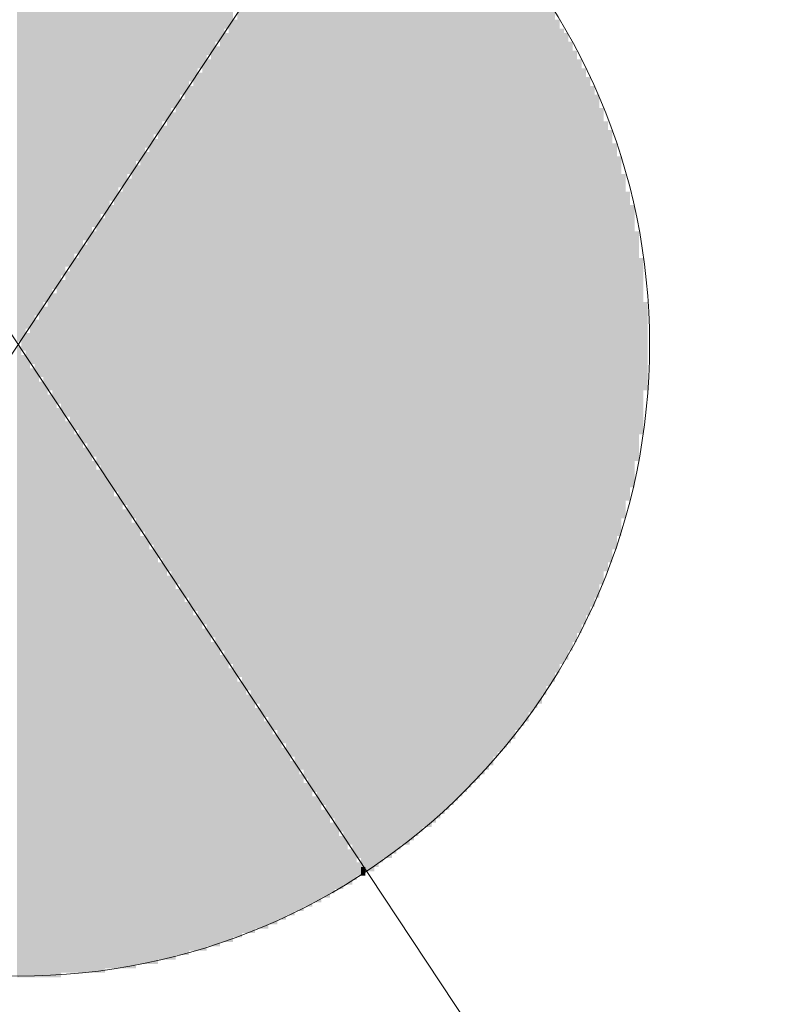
# Model space of a CAD drawing. Header units: millimetres. Extents: x 295996 to 512960, y -33037 to 76497.
# Tile 550 of 556: x 438368 to 438395, y -6873 to -6839. Entities that reach past the tile are written whole.
import ezdxf

# ---------------------------------------------------------------- set-up
doc = ezdxf.new("R2010")
doc.units = ezdxf.units.MM
doc.header["$LTSCALE"] = 0.25
doc.layers.add('VZDUCH_ARMATURY', color=7, linetype='Continuous', lineweight=20)

msp = doc.modelspace()

# ---------------------------------------------------------------- linework, layer by layer
at = {"layer": 'VZDUCH_ARMATURY'}
for p, q in [((438156.52195, -7170.38791), (438579.88195, -6530.75748)), ((438579.88195, -7170.38791), (438156.52195, -6530.75748))]:
    msp.add_line(p, q, dxfattribs=at)
msp.add_circle((438368.20195, -6850.57269), 21.78792, dxfattribs=at)
for points in [[(438368.31505, -6850.48076), (438368.16264, -6850.48076), (438368.31505, -6828.87005)], [(438368.16264, -6850.48076), (438368.16264, -6828.87005), (438368.31505, -6828.87005)], [(438368.46686, -6850.32896), (438368.31505, -6850.32896), (438368.46686, -6828.87005)], [(438368.31505, -6850.32896), (438368.31505, -6828.87005), (438368.46686, -6828.87005)], [(438368.61927, -6850.02474), (438368.46686, -6850.02474), (438368.61927, -6828.87005)], [(438368.46686, -6850.02474), (438368.46686, -6828.87005), (438368.61927, -6828.87005)], [(438368.77168, -6849.87233), (438368.61927, -6849.87233), (438368.77168, -6828.87005)], [(438368.61927, -6849.87233), (438368.61927, -6828.87005), (438368.77168, -6828.87005)], [(438368.92348, -6849.56812), (438368.77168, -6849.56812), (438368.92348, -6828.87005)], [(438368.77168, -6849.56812), (438368.77168, -6828.87005), (438368.92348, -6828.87005)], [(438369.07589, -6849.41571), (438368.92348, -6849.41571), (438369.07589, -6828.87005)], [(438368.92348, -6849.41571), (438368.92348, -6828.87005), (438369.07589, -6828.87005)], [(438369.2283, -6849.1115), (438369.07589, -6849.1115), (438369.2283, -6828.87005)], [(438369.07589, -6849.1115), (438369.07589, -6828.87005), (438369.2283, -6828.87005)], [(438369.38011, -6848.95909), (438369.2283, -6848.95909), (438369.38011, -6828.87005)], [(438369.2283, -6848.95909), (438369.2283, -6828.87005), (438369.38011, -6828.87005)], [(438369.53251, -6848.65487), (438369.38011, -6848.65487), (438369.53251, -6828.87005)], [(438369.38011, -6848.65487), (438369.38011, -6828.87005), (438369.53251, -6828.87005)], [(438369.68432, -6848.50246), (438369.53251, -6848.50246), (438369.68432, -6828.87005)], [(438369.53251, -6848.50246), (438369.53251, -6828.87005), (438369.68432, -6828.87005)], [(438369.83673, -6848.19825), (438369.68432, -6848.19825), (438369.83673, -6829.02185)], [(438369.68432, -6848.19825), (438369.68432, -6829.02185), (438369.83673, -6829.02185)], [(438369.98914, -6847.89403), (438369.83673, -6847.89403), (438369.98914, -6829.02185)], [(438369.83673, -6847.89403), (438369.83673, -6829.02185), (438369.98914, -6829.02185)], [(438370.14094, -6847.74162), (438369.98914, -6847.74162), (438370.14094, -6829.02185)], [(438369.98914, -6847.74162), (438369.98914, -6829.02185), (438370.14094, -6829.02185)], [(438370.29335, -6847.43741), (438370.14094, -6847.43741), (438370.29335, -6829.02185)], [(438370.14094, -6847.43741), (438370.14094, -6829.02185), (438370.29335, -6829.02185)], [(438370.44576, -6847.285), (438370.29335, -6847.285), (438370.44576, -6829.02185)], [(438370.29335, -6847.285), (438370.29335, -6829.02185), (438370.44576, -6829.02185)], [(438370.59757, -6846.98079), (438370.44576, -6846.98079), (438370.59757, -6829.02185)], [(438370.44576, -6846.98079), (438370.44576, -6829.02185), (438370.59757, -6829.02185)], [(438370.74998, -6846.82838), (438370.59757, -6846.82838), (438370.74998, -6829.02185)], [(438370.59757, -6846.82838), (438370.59757, -6829.02185), (438370.74998, -6829.02185)], [(438370.90239, -6846.52416), (438370.74998, -6846.52416), (438370.90239, -6829.02185)], [(438370.74998, -6846.52416), (438370.74998, -6829.02185), (438370.90239, -6829.02185)], [(438371.05419, -6846.37175), (438370.90239, -6846.37175), (438371.05419, -6829.02185)], [(438370.90239, -6846.37175), (438370.90239, -6829.02185), (438371.05419, -6829.02185)], [(438371.2066, -6846.06754), (438371.05419, -6846.06754), (438371.2066, -6829.02185)], [(438371.05419, -6846.06754), (438371.05419, -6829.02185), (438371.2066, -6829.02185)], [(438371.35901, -6845.91513), (438371.2066, -6845.91513), (438371.35901, -6829.17426)], [(438371.2066, -6845.91513), (438371.2066, -6829.17426), (438371.35901, -6829.17426)], [(438371.51082, -6845.61091), (438371.35901, -6845.61091), (438371.51082, -6829.17426)], [(438371.35901, -6845.61091), (438371.35901, -6829.17426), (438371.51082, -6829.17426)], [(438371.66323, -6845.4585), (438371.51082, -6845.4585), (438371.66323, -6829.17426)], [(438371.51082, -6845.4585), (438371.51082, -6829.17426), (438371.66323, -6829.17426)], [(438371.81503, -6845.15429), (438371.66323, -6845.15429), (438371.81503, -6829.17426)], [(438371.66323, -6845.15429), (438371.66323, -6829.17426), (438371.81503, -6829.17426)], [(438371.96744, -6845.00188), (438371.81503, -6845.00188), (438371.96744, -6829.17426)], [(438371.81503, -6845.00188), (438371.81503, -6829.17426), (438371.96744, -6829.17426)], [(438372.11985, -6844.69767), (438371.96744, -6844.69767), (438372.11985, -6829.17426)], [(438371.96744, -6844.69767), (438371.96744, -6829.17426), (438372.11985, -6829.17426)], [(438372.27165, -6844.54526), (438372.11985, -6844.54526), (438372.27165, -6829.17426)], [(438372.11985, -6844.54526), (438372.11985, -6829.17426), (438372.27165, -6829.17426)], [(438372.42406, -6844.24104), (438372.27165, -6844.24104), (438372.42406, -6829.32607)], [(438372.27165, -6844.24104), (438372.27165, -6829.32607), (438372.42406, -6829.32607)], [(438372.57647, -6844.08924), (438372.42406, -6844.08924), (438372.57647, -6829.32607)], [(438372.42406, -6844.08924), (438372.42406, -6829.32607), (438372.57647, -6829.32607)], [(438372.72828, -6843.78442), (438372.57647, -6843.78442), (438372.72828, -6829.32607)], [(438372.57647, -6843.78442), (438372.57647, -6829.32607), (438372.72828, -6829.32607)], [(438372.88069, -6843.63261), (438372.72828, -6843.63261), (438372.88069, -6829.32607)], [(438372.72828, -6843.63261), (438372.72828, -6829.32607), (438372.88069, -6829.32607)], [(438373.0331, -6843.32779), (438372.88069, -6843.32779), (438373.0331, -6829.32607)], [(438372.88069, -6843.32779), (438372.88069, -6829.32607), (438373.0331, -6829.32607)], [(438373.1849, -6843.17599), (438373.0331, -6843.17599), (438373.1849, -6829.47848)], [(438373.0331, -6843.17599), (438373.0331, -6829.47848), (438373.1849, -6829.47848)], [(438373.33731, -6842.87117), (438373.1849, -6842.87117), (438373.33731, -6829.47848)], [(438373.1849, -6842.87117), (438373.1849, -6829.47848), (438373.33731, -6829.47848)], [(438373.48972, -6842.71937), (438373.33731, -6842.71937), (438373.48972, -6829.47848)], [(438373.33731, -6842.71937), (438373.33731, -6829.47848), (438373.48972, -6829.47848)], [(438373.64153, -6842.41515), (438373.48972, -6842.41515), (438373.64153, -6829.47848)], [(438373.48972, -6842.41515), (438373.48972, -6829.47848), (438373.64153, -6829.47848)], [(438373.79394, -6842.26274), (438373.64153, -6842.26274), (438373.79394, -6829.63089)], [(438373.64153, -6842.26274), (438373.64153, -6829.63089), (438373.79394, -6829.63089)], [(438373.94574, -6841.95853), (438373.79394, -6841.95853), (438373.94574, -6829.63089)], [(438373.79394, -6841.95853), (438373.79394, -6829.63089), (438373.94574, -6829.63089)], [(438374.09815, -6841.80612), (438373.94574, -6841.80612), (438374.09815, -6829.63089)], [(438373.94574, -6841.80612), (438373.94574, -6829.63089), (438374.09815, -6829.63089)], [(438374.25056, -6841.5019), (438374.09815, -6841.5019), (438374.25056, -6829.78269)], [(438374.09815, -6841.5019), (438374.09815, -6829.78269), (438374.25056, -6829.78269)], [(438374.40236, -6841.34949), (438374.25056, -6841.34949), (438374.40236, -6829.78269)], [(438374.25056, -6841.34949), (438374.25056, -6829.78269), (438374.40236, -6829.78269)], [(438374.55477, -6841.04528), (438374.40236, -6841.04528), (438374.55477, -6829.78269)], [(438374.40236, -6841.04528), (438374.40236, -6829.78269), (438374.55477, -6829.78269)], [(438374.70718, -6840.89287), (438374.55477, -6840.89287), (438374.70718, -6829.78269)], [(438374.55477, -6840.89287), (438374.55477, -6829.78269), (438374.70718, -6829.78269)], [(438374.85899, -6840.58865), (438374.70718, -6840.58865), (438374.85899, -6829.9351)], [(438374.70718, -6840.58865), (438374.70718, -6829.9351), (438374.85899, -6829.9351)], [(438375.0114, -6840.43625), (438374.85899, -6840.43625), (438375.0114, -6829.9351)], [(438374.85899, -6840.43625), (438374.85899, -6829.9351), (438375.0114, -6829.9351)], [(438375.16381, -6840.13203), (438375.0114, -6840.13203), (438375.16381, -6829.9351)], [(438375.0114, -6840.13203), (438375.0114, -6829.9351), (438375.16381, -6829.9351)], [(438375.31561, -6839.97962), (438375.16381, -6839.97962), (438375.31561, -6830.08751)], [(438375.16381, -6839.97962), (438375.16381, -6830.08751), (438375.31561, -6830.08751)], [(438375.46802, -6839.67541), (438375.31561, -6839.67541), (438375.46802, -6830.08751)], [(438375.31561, -6839.67541), (438375.31561, -6830.08751), (438375.46802, -6830.08751)], [(438375.61983, -6839.523), (438375.46802, -6839.523), (438375.61983, -6830.08751)], [(438375.46802, -6839.523), (438375.46802, -6830.08751), (438375.61983, -6830.08751)], [(438380.18607, -6868.5921), (438380.03366, -6868.5921), (438380.18607, -6832.67485)], [(438380.03366, -6868.5921), (438380.03366, -6832.67485), (438380.18607, -6832.67485)], [(438380.49028, -6868.74391), (438380.18607, -6868.74391), (438380.49028, -6832.52244)], [(438380.18607, -6868.74391), (438380.18607, -6832.52244), (438380.49028, -6832.52244)], [(438380.64269, -6868.5921), (438380.49028, -6868.5921), (438380.64269, -6832.67485)], [(438380.49028, -6868.5921), (438380.49028, -6832.67485), (438380.64269, -6832.67485)], [(438380.03366, -6868.28729), (438379.88125, -6868.28729), (438380.03366, -6832.97906)], [(438379.88125, -6868.28729), (438379.88125, -6832.97906), (438380.03366, -6832.97906)], [(438380.7945, -6868.43969), (438380.64269, -6868.43969), (438380.7945, -6832.82665)], [(438380.64269, -6868.43969), (438380.64269, -6832.82665), (438380.7945, -6832.82665)], [(438381.09931, -6868.28729), (438380.7945, -6868.28729), (438381.09931, -6832.97906)], [(438380.7945, -6868.28729), (438380.7945, -6832.97906), (438381.09931, -6832.97906)], [(438379.72944, -6867.83066), (438379.57703, -6867.83066), (438379.72944, -6833.43569)], [(438379.57703, -6867.83066), (438379.57703, -6833.43569), (438379.72944, -6833.43569)], [(438379.88125, -6868.13548), (438379.72944, -6868.13548), (438379.88125, -6833.13087)], [(438379.72944, -6868.13548), (438379.72944, -6833.13087), (438379.88125, -6833.13087)], [(438381.25112, -6868.13548), (438381.09931, -6868.13548), (438381.25112, -6833.13087)], [(438381.09931, -6868.13548), (438381.09931, -6833.13087), (438381.25112, -6833.13087)], [(438381.40353, -6867.98307), (438381.25112, -6867.98307), (438381.40353, -6833.28328)], [(438381.25112, -6867.98307), (438381.25112, -6833.28328), (438381.40353, -6833.28328)], [(438381.70774, -6867.83066), (438381.40353, -6867.83066), (438381.70774, -6833.43569)], [(438381.40353, -6867.83066), (438381.40353, -6833.43569), (438381.70774, -6833.43569)], [(438379.57703, -6867.67886), (438379.42462, -6867.67886), (438379.57703, -6833.58749)], [(438379.42462, -6867.67886), (438379.42462, -6833.58749), (438379.57703, -6833.58749)], [(438381.86015, -6867.67886), (438381.70774, -6867.67886), (438381.86015, -6833.58749)], [(438381.70774, -6867.67886), (438381.70774, -6833.58749), (438381.86015, -6833.58749)], [(438382.01196, -6867.52645), (438381.86015, -6867.52645), (438382.01196, -6833.7399)], [(438381.86015, -6867.52645), (438381.86015, -6833.7399), (438382.01196, -6833.7399)], [(438379.27282, -6867.22223), (438379.12041, -6867.22223), (438379.27282, -6834.04411)], [(438379.12041, -6867.22223), (438379.12041, -6834.04411), (438379.27282, -6834.04411)], [(438379.42462, -6867.37464), (438379.27282, -6867.37464), (438379.42462, -6833.89231)], [(438379.27282, -6867.37464), (438379.27282, -6833.89231), (438379.42462, -6833.89231)], [(438382.16437, -6867.37464), (438382.01196, -6867.37464), (438382.16437, -6833.89231)], [(438382.01196, -6867.37464), (438382.01196, -6833.89231), (438382.16437, -6833.89231)], [(438382.46858, -6867.22223), (438382.16437, -6867.22223), (438382.46858, -6834.04411)], [(438382.16437, -6867.22223), (438382.16437, -6834.04411), (438382.46858, -6834.04411)], [(438379.12041, -6866.91802), (438378.9686, -6866.91802), (438379.12041, -6834.34893)], [(438378.9686, -6866.91802), (438378.9686, -6834.34893), (438379.12041, -6834.34893)], [(438382.62099, -6867.06982), (438382.46858, -6867.06982), (438382.62099, -6834.19652)], [(438382.46858, -6867.06982), (438382.46858, -6834.19652), (438382.62099, -6834.19652)], [(438382.7734, -6866.91802), (438382.62099, -6866.91802), (438382.7734, -6834.34893)], [(438382.62099, -6866.91802), (438382.62099, -6834.34893), (438382.7734, -6834.34893)], [(438378.81619, -6866.46139), (438378.66379, -6866.46139), (438378.81619, -6834.80495)], [(438378.66379, -6866.46139), (438378.66379, -6834.80495), (438378.81619, -6834.80495)], [(438378.9686, -6866.76561), (438378.81619, -6866.76561), (438378.9686, -6834.50074)], [(438378.81619, -6866.76561), (438378.81619, -6834.50074), (438378.9686, -6834.50074)], [(438382.92521, -6866.76561), (438382.7734, -6866.76561), (438382.92521, -6834.50074)], [(438382.7734, -6866.76561), (438382.7734, -6834.50074), (438382.92521, -6834.50074)], [(438383.07762, -6866.6132), (438382.92521, -6866.6132), (438383.07762, -6834.65315)], [(438382.92521, -6866.6132), (438382.92521, -6834.65315), (438383.07762, -6834.65315)], [(438383.22942, -6866.46139), (438383.07762, -6866.46139), (438383.22942, -6834.80495)], [(438383.07762, -6866.46139), (438383.07762, -6834.80495), (438383.22942, -6834.80495)], [(438378.66379, -6866.30898), (438378.51198, -6866.30898), (438378.66379, -6834.95736)], [(438378.51198, -6866.30898), (438378.51198, -6834.95736), (438378.66379, -6834.95736)], [(438383.38183, -6866.30898), (438383.22942, -6866.30898), (438383.38183, -6834.95736)], [(438383.22942, -6866.30898), (438383.22942, -6834.95736), (438383.38183, -6834.95736)], [(438383.53424, -6866.15657), (438383.38183, -6866.15657), (438383.53424, -6835.10977)], [(438383.38183, -6866.15657), (438383.38183, -6835.10977), (438383.53424, -6835.10977)], [(438378.35957, -6865.85236), (438378.20716, -6865.85236), (438378.35957, -6835.41399)], [(438378.20716, -6865.85236), (438378.20716, -6835.41399), (438378.35957, -6835.41399)], [(438378.51198, -6866.00477), (438378.35957, -6866.00477), (438378.51198, -6835.26158)], [(438378.35957, -6866.00477), (438378.35957, -6835.26158), (438378.51198, -6835.26158)], [(438383.68604, -6866.00477), (438383.53424, -6866.00477), (438383.68604, -6835.26158)], [(438383.53424, -6866.00477), (438383.53424, -6835.26158), (438383.68604, -6835.26158)], [(438383.83845, -6865.85236), (438383.68604, -6865.85236), (438383.83845, -6835.41399)], [(438383.68604, -6865.85236), (438383.68604, -6835.41399), (438383.83845, -6835.41399)], [(438378.20716, -6865.54815), (438378.05536, -6865.54815), (438378.20716, -6835.7182)], [(438378.05536, -6865.54815), (438378.05536, -6835.7182), (438378.20716, -6835.7182)], [(438383.99086, -6865.70056), (438383.83845, -6865.70056), (438383.99086, -6835.5664)], [(438383.83845, -6865.70056), (438383.83845, -6835.5664), (438383.99086, -6835.5664)], [(438384.14267, -6865.54815), (438383.99086, -6865.54815), (438384.14267, -6835.7182)], [(438383.99086, -6865.54815), (438383.99086, -6835.7182), (438384.14267, -6835.7182)], [(438377.90295, -6865.09152), (438377.75054, -6865.09152), (438377.90295, -6836.17482)], [(438377.75054, -6865.09152), (438377.75054, -6836.17482), (438377.90295, -6836.17482)], [(438378.05536, -6865.24393), (438377.90295, -6865.24393), (438378.05536, -6835.87061)], [(438377.90295, -6865.24393), (438377.90295, -6835.87061), (438378.05536, -6835.87061)], [(438384.29508, -6865.39574), (438384.14267, -6865.39574), (438384.29508, -6835.87061)], [(438384.14267, -6865.39574), (438384.14267, -6835.87061), (438384.29508, -6835.87061)], [(438384.44749, -6865.24393), (438384.29508, -6865.24393), (438384.44749, -6836.02302)], [(438384.29508, -6865.24393), (438384.29508, -6836.02302), (438384.44749, -6836.02302)], [(438384.59929, -6865.09152), (438384.44749, -6865.09152), (438384.59929, -6836.17482)], [(438384.44749, -6865.09152), (438384.44749, -6836.17482), (438384.59929, -6836.17482)], [(438377.75054, -6864.78731), (438377.59873, -6864.78731), (438377.75054, -6836.32723)], [(438377.59873, -6864.78731), (438377.59873, -6836.32723), (438377.75054, -6836.32723)], [(438384.7517, -6864.78731), (438384.59929, -6864.78731), (438384.7517, -6836.47964)], [(438384.59929, -6864.78731), (438384.59929, -6836.47964), (438384.7517, -6836.47964)], [(438377.44632, -6864.33068), (438377.29452, -6864.33068), (438377.44632, -6836.78386)], [(438377.29452, -6864.33068), (438377.29452, -6836.78386), (438377.44632, -6836.78386)], [(438377.59873, -6864.6349), (438377.44632, -6864.6349), (438377.59873, -6836.63145)], [(438377.44632, -6864.6349), (438377.44632, -6836.63145), (438377.59873, -6836.63145)], [(438384.90411, -6864.6349), (438384.7517, -6864.6349), (438384.90411, -6836.63145)], [(438384.7517, -6864.6349), (438384.7517, -6836.63145), (438384.90411, -6836.63145)], [(438385.05592, -6864.48249), (438384.90411, -6864.48249), (438385.05592, -6836.78386)], [(438384.90411, -6864.48249), (438384.90411, -6836.78386), (438385.05592, -6836.78386)], [(438377.29452, -6864.17827), (438377.14211, -6864.17827), (438377.29452, -6837.08807)], [(438377.14211, -6864.17827), (438377.14211, -6837.08807), (438377.29452, -6837.08807)], [(438385.20833, -6864.33068), (438385.05592, -6864.33068), (438385.20833, -6836.93566)], [(438385.05592, -6864.33068), (438385.05592, -6836.93566), (438385.20833, -6836.93566)], [(438385.36013, -6864.17827), (438385.20833, -6864.17827), (438385.36013, -6837.08807)], [(438385.20833, -6864.17827), (438385.20833, -6837.08807), (438385.36013, -6837.08807)], [(438377.14211, -6863.87406), (438376.9897, -6863.87406), (438377.14211, -6837.24048)], [(438376.9897, -6863.87406), (438376.9897, -6837.24048), (438377.14211, -6837.24048)], [(438385.51254, -6863.87406), (438385.36013, -6863.87406), (438385.51254, -6837.39229)], [(438385.36013, -6863.87406), (438385.36013, -6837.39229), (438385.51254, -6837.39229)], [(438376.83789, -6863.41744), (438376.68548, -6863.41744), (438376.83789, -6837.69711)], [(438376.68548, -6863.41744), (438376.68548, -6837.69711), (438376.83789, -6837.69711)], [(438376.9897, -6863.72165), (438376.83789, -6863.72165), (438376.9897, -6837.5447)], [(438376.83789, -6863.72165), (438376.83789, -6837.5447), (438376.9897, -6837.5447)], [(438385.66495, -6863.72165), (438385.51254, -6863.72165), (438385.66495, -6837.5447)], [(438385.51254, -6863.72165), (438385.51254, -6837.5447), (438385.66495, -6837.5447)], [(438385.81675, -6863.56985), (438385.66495, -6863.56985), (438385.81675, -6837.69711)], [(438385.66495, -6863.56985), (438385.66495, -6837.69711), (438385.81675, -6837.69711)], [(438376.53307, -6862.96081), (438376.38127, -6862.96081), (438376.53307, -6838.15373)], [(438376.38127, -6862.96081), (438376.38127, -6838.15373), (438376.53307, -6838.15373)], [(438376.68548, -6863.26503), (438376.53307, -6863.26503), (438376.68548, -6838.00132)], [(438376.53307, -6863.26503), (438376.53307, -6838.00132), (438376.68548, -6838.00132)], [(438385.96916, -6863.26503), (438385.81675, -6863.26503), (438385.96916, -6838.00132)], [(438385.81675, -6863.26503), (438385.81675, -6838.00132), (438385.96916, -6838.00132)], [(438386.12157, -6863.11322), (438385.96916, -6863.11322), (438386.12157, -6838.15373)], [(438385.96916, -6863.11322), (438385.96916, -6838.15373), (438386.12157, -6838.15373)], [(438376.38127, -6862.8084), (438376.22886, -6862.8084), (438376.38127, -6838.45794)], [(438376.22886, -6862.8084), (438376.22886, -6838.45794), (438376.38127, -6838.45794)], [(438386.27338, -6862.96081), (438386.12157, -6862.96081), (438386.27338, -6838.30553)], [(438386.12157, -6862.96081), (438386.12157, -6838.30553), (438386.27338, -6838.30553)], [(438376.22886, -6862.50419), (438376.07645, -6862.50419), (438376.22886, -6838.61035)], [(438376.07645, -6862.50419), (438376.07645, -6838.61035), (438376.22886, -6838.61035)], [(438386.42579, -6862.6566), (438386.27338, -6862.6566), (438386.42579, -6838.61035)], [(438386.27338, -6862.6566), (438386.27338, -6838.61035), (438386.42579, -6838.61035)], [(438375.92465, -6862.04756), (438375.77224, -6862.04756), (438375.92465, -6839.06637)], [(438375.77224, -6862.04756), (438375.77224, -6839.06637), (438375.92465, -6839.06637)], [(438376.07645, -6862.35178), (438375.92465, -6862.35178), (438376.07645, -6838.91457)], [(438375.92465, -6862.35178), (438375.92465, -6838.91457), (438376.07645, -6838.91457)], [(438386.5782, -6862.35178), (438386.42579, -6862.35178), (438386.5782, -6838.91457)], [(438386.42579, -6862.35178), (438386.42579, -6838.91457), (438386.5782, -6838.91457)], [(438386.73, -6862.19997), (438386.5782, -6862.19997), (438386.73, -6839.06637)], [(438386.5782, -6862.19997), (438386.5782, -6839.06637), (438386.73, -6839.06637)], [(438375.61983, -6861.59094), (438375.46802, -6861.59094), (438375.61983, -6839.523)], [(438375.46802, -6861.59094), (438375.46802, -6839.523), (438375.61983, -6839.523)], [(438375.77224, -6861.89515), (438375.61983, -6861.89515), (438375.77224, -6839.37119)], [(438375.61983, -6861.89515), (438375.61983, -6839.37119), (438375.77224, -6839.37119)], [(438386.88241, -6861.89515), (438386.73, -6861.89515), (438386.88241, -6839.37119)], [(438386.73, -6861.89515), (438386.73, -6839.37119), (438386.88241, -6839.37119)], [(438375.46802, -6861.43913), (438375.31561, -6861.43913), (438375.46802, -6839.82782)], [(438375.31561, -6861.43913), (438375.31561, -6839.82782), (438375.46802, -6839.82782)], [(438387.03482, -6861.59094), (438386.88241, -6861.59094), (438387.03482, -6839.67541)], [(438386.88241, -6861.59094), (438386.88241, -6839.67541), (438387.03482, -6839.67541)], [(438387.18663, -6861.43913), (438387.03482, -6861.43913), (438387.18663, -6839.82782)], [(438387.03482, -6861.43913), (438387.03482, -6839.82782), (438387.18663, -6839.82782)], [(438375.31561, -6861.13432), (438375.16381, -6861.13432), (438375.31561, -6839.97962)], [(438375.16381, -6861.13432), (438375.16381, -6839.97962), (438375.31561, -6839.97962)], [(438387.33904, -6861.13432), (438387.18663, -6861.13432), (438387.33904, -6840.13203)], [(438387.18663, -6861.13432), (438387.18663, -6840.13203), (438387.33904, -6840.13203)], [(438375.0114, -6860.67769), (438374.85899, -6860.67769), (438375.0114, -6840.43625)], [(438374.85899, -6860.67769), (438374.85899, -6840.43625), (438375.0114, -6840.43625)], [(438375.16381, -6860.98251), (438375.0114, -6860.98251), (438375.16381, -6840.28444)], [(438375.0114, -6860.98251), (438375.0114, -6840.28444), (438375.16381, -6840.28444)], [(438387.49084, -6860.8301), (438387.33904, -6860.8301), (438387.49084, -6840.43625)], [(438387.33904, -6860.8301), (438387.33904, -6840.43625), (438387.49084, -6840.43625)], [(438374.70718, -6860.22107), (438374.55477, -6860.22107), (438374.70718, -6840.89287)], [(438374.55477, -6860.22107), (438374.55477, -6840.89287), (438374.70718, -6840.89287)], [(438374.85899, -6860.52589), (438374.70718, -6860.52589), (438374.85899, -6840.74046)], [(438374.70718, -6860.52589), (438374.70718, -6840.74046), (438374.85899, -6840.74046)], [(438387.64325, -6860.52589), (438387.49084, -6860.52589), (438387.64325, -6840.74046)], [(438387.49084, -6860.52589), (438387.49084, -6840.74046), (438387.64325, -6840.74046)], [(438374.55477, -6860.06926), (438374.40236, -6860.06926), (438374.55477, -6841.19708)], [(438374.40236, -6860.06926), (438374.40236, -6841.19708), (438374.55477, -6841.19708)], [(438387.79566, -6860.22107), (438387.64325, -6860.22107), (438387.79566, -6841.04528)], [(438387.64325, -6860.22107), (438387.64325, -6841.04528), (438387.79566, -6841.04528)], [(438374.40236, -6859.76505), (438374.25056, -6859.76505), (438374.40236, -6841.34949)], [(438374.25056, -6859.76505), (438374.25056, -6841.34949), (438374.40236, -6841.34949)], [(438387.94747, -6859.91685), (438387.79566, -6859.91685), (438387.94747, -6841.34949)], [(438387.79566, -6859.91685), (438387.79566, -6841.34949), (438387.94747, -6841.34949)], [(438374.09815, -6859.30842), (438373.94574, -6859.30842), (438374.09815, -6841.80612)], [(438373.94574, -6859.30842), (438373.94574, -6841.80612), (438374.09815, -6841.80612)], [(438374.25056, -6859.61264), (438374.09815, -6859.61264), (438374.25056, -6841.65371)], [(438374.09815, -6859.61264), (438374.09815, -6841.65371), (438374.25056, -6841.65371)], [(438388.09987, -6859.61264), (438387.94747, -6859.61264), (438388.09987, -6841.65371)], [(438387.94747, -6859.61264), (438387.94747, -6841.65371), (438388.09987, -6841.65371)], [(438373.79394, -6858.8518), (438373.64153, -6858.8518), (438373.79394, -6842.26274)], [(438373.64153, -6858.8518), (438373.64153, -6842.26274), (438373.79394, -6842.26274)], [(438373.94574, -6859.15601), (438373.79394, -6859.15601), (438373.94574, -6842.11033)], [(438373.79394, -6859.15601), (438373.79394, -6842.11033), (438373.94574, -6842.11033)], [(438388.25228, -6859.30842), (438388.09987, -6859.30842), (438388.25228, -6841.95853)], [(438388.09987, -6859.30842), (438388.09987, -6841.95853), (438388.25228, -6841.95853)], [(438373.64153, -6858.69939), (438373.48972, -6858.69939), (438373.64153, -6842.56696)], [(438373.48972, -6858.69939), (438373.48972, -6842.56696), (438373.64153, -6842.56696)], [(438388.40409, -6858.8518), (438388.25228, -6858.8518), (438388.40409, -6842.41515)], [(438388.25228, -6858.8518), (438388.25228, -6842.41515), (438388.40409, -6842.41515)], [(438373.48972, -6858.39518), (438373.33731, -6858.39518), (438373.48972, -6842.71937)], [(438373.33731, -6858.39518), (438373.33731, -6842.71937), (438373.48972, -6842.71937)], [(438388.5565, -6858.39518), (438388.40409, -6858.39518), (438388.5565, -6842.87117)], [(438388.40409, -6858.39518), (438388.40409, -6842.87117), (438388.5565, -6842.87117)], [(438373.1849, -6857.93855), (438373.0331, -6857.93855), (438373.1849, -6843.17599)], [(438373.0331, -6857.93855), (438373.0331, -6843.17599), (438373.1849, -6843.17599)], [(438373.33731, -6858.24277), (438373.1849, -6858.24277), (438373.33731, -6843.02358)], [(438373.1849, -6858.24277), (438373.1849, -6843.02358), (438373.33731, -6843.02358)], [(438388.70891, -6858.09036), (438388.5565, -6858.09036), (438388.70891, -6843.17599)], [(438388.5565, -6858.09036), (438388.5565, -6843.17599), (438388.70891, -6843.17599)], [(438372.88069, -6857.48193), (438372.72828, -6857.48193), (438372.88069, -6843.63261)], [(438372.72828, -6857.48193), (438372.72828, -6843.63261), (438372.88069, -6843.63261)], [(438372.88069, -6857.78614), (438372.88069, -6843.4802), (438373.0331, -6843.4802)], [(438373.0331, -6857.78614), (438372.88069, -6857.78614), (438373.0331, -6843.4802)], [(438388.86071, -6857.63434), (438388.70891, -6857.63434), (438388.86071, -6843.63261)], [(438388.70891, -6857.63434), (438388.70891, -6843.63261), (438388.86071, -6843.63261)], [(438372.72828, -6857.32952), (438372.57647, -6857.32952), (438372.72828, -6843.93683)], [(438372.57647, -6857.32952), (438372.57647, -6843.93683), (438372.72828, -6843.93683)], [(438372.57647, -6857.0253), (438372.42406, -6857.0253), (438372.57647, -6844.08924)], [(438372.42406, -6857.0253), (438372.42406, -6844.08924), (438372.57647, -6844.08924)], [(438389.01312, -6857.17771), (438388.86071, -6857.17771), (438389.01312, -6844.08924)], [(438388.86071, -6857.17771), (438388.86071, -6844.08924), (438389.01312, -6844.08924)], [(438372.27165, -6856.56868), (438372.11985, -6856.56868), (438372.27165, -6844.54526)], [(438372.11985, -6856.56868), (438372.11985, -6844.54526), (438372.27165, -6844.54526)], [(438372.42406, -6856.87289), (438372.27165, -6856.87289), (438372.42406, -6844.39345)], [(438372.27165, -6856.87289), (438372.27165, -6844.39345), (438372.42406, -6844.39345)], [(438371.96744, -6856.11206), (438371.81503, -6856.11206), (438371.96744, -6845.00188)], [(438371.81503, -6856.11206), (438371.81503, -6845.00188), (438371.96744, -6845.00188)], [(438372.11985, -6856.41627), (438371.96744, -6856.41627), (438372.11985, -6844.85008)], [(438371.96744, -6856.41627), (438371.96744, -6844.85008), (438372.11985, -6844.85008)], [(438389.16493, -6856.56868), (438389.01312, -6856.56868), (438389.16493, -6844.69767)], [(438389.01312, -6856.56868), (438389.01312, -6844.69767), (438389.16493, -6844.69767)], [(438371.81503, -6855.96025), (438371.66323, -6855.96025), (438371.81503, -6845.3067)], [(438371.66323, -6855.96025), (438371.66323, -6845.3067), (438371.81503, -6845.3067)], [(438389.31734, -6855.96025), (438389.16493, -6855.96025), (438389.31734, -6845.3067)], [(438389.16493, -6855.96025), (438389.16493, -6845.3067), (438389.31734, -6845.3067)], [(438371.66323, -6855.65543), (438371.51082, -6855.65543), (438371.66323, -6845.4585)], [(438371.51082, -6855.65543), (438371.51082, -6845.4585), (438371.66323, -6845.4585)], [(438371.51082, -6855.50363), (438371.2066, -6855.50363), (438371.51082, -6845.76332)], [(438371.2066, -6855.50363), (438371.2066, -6845.76332), (438371.51082, -6845.76332)], [(438371.35901, -6855.19881), (438371.2066, -6855.19881), (438371.35901, -6845.91513)], [(438371.2066, -6855.19881), (438371.2066, -6845.91513), (438371.35901, -6845.91513)], [(438389.46975, -6855.50363), (438389.31734, -6855.50363), (438389.46975, -6845.76332)], [(438389.31734, -6855.50363), (438389.31734, -6845.76332), (438389.46975, -6845.76332)], [(438371.2066, -6855.047), (438371.05419, -6855.047), (438371.2066, -6846.21995)], [(438371.05419, -6855.047), (438371.05419, -6846.21995), (438371.2066, -6846.21995)], [(438370.90239, -6854.43797), (438370.74998, -6854.43797), (438370.90239, -6846.67597)], [(438370.74998, -6854.43797), (438370.74998, -6846.67597), (438370.90239, -6846.67597)], [(438371.05419, -6854.74218), (438370.90239, -6854.74218), (438371.05419, -6846.37175)], [(438370.90239, -6854.74218), (438370.90239, -6846.37175), (438371.05419, -6846.37175)], [(438389.62155, -6854.59038), (438389.46975, -6854.59038), (438389.62155, -6846.67597)], [(438389.46975, -6854.59038), (438389.46975, -6846.67597), (438389.62155, -6846.67597)], [(438370.74998, -6854.28556), (438370.59757, -6854.28556), (438370.74998, -6846.82838)], [(438370.59757, -6854.28556), (438370.59757, -6846.82838), (438370.74998, -6846.82838)], [(438370.44576, -6853.82954), (438370.29335, -6853.82954), (438370.44576, -6847.285)], [(438370.29335, -6853.82954), (438370.29335, -6847.285), (438370.44576, -6847.285)], [(438370.59757, -6853.98135), (438370.44576, -6853.98135), (438370.59757, -6847.13259)], [(438370.44576, -6853.98135), (438370.44576, -6847.13259), (438370.59757, -6847.13259)], [(438370.29335, -6853.52472), (438370.14094, -6853.52472), (438370.29335, -6847.58921)], [(438370.14094, -6853.52472), (438370.14094, -6847.58921), (438370.29335, -6847.58921)], [(438389.77396, -6853.67713), (438389.62155, -6853.67713), (438389.77396, -6847.58921)], [(438389.62155, -6853.67713), (438389.62155, -6847.58921), (438389.77396, -6847.58921)], [(438369.98914, -6853.0681), (438369.83673, -6853.0681), (438369.98914, -6848.04584)], [(438369.83673, -6853.0681), (438369.83673, -6848.04584), (438369.98914, -6848.04584)], [(438370.14094, -6853.37292), (438369.98914, -6853.37292), (438370.14094, -6847.74162)], [(438369.98914, -6853.37292), (438369.98914, -6847.74162), (438370.14094, -6847.74162)], [(438369.83673, -6852.91629), (438369.68432, -6852.91629), (438369.83673, -6848.35005)], [(438369.68432, -6852.91629), (438369.68432, -6848.35005), (438369.83673, -6848.35005)], [(438369.68432, -6852.61147), (438369.53251, -6852.61147), (438369.68432, -6848.50246)], [(438369.53251, -6852.61147), (438369.53251, -6848.50246), (438369.68432, -6848.50246)], [(438369.38011, -6852.15545), (438369.2283, -6852.15545), (438369.38011, -6848.95909)], [(438369.2283, -6852.15545), (438369.2283, -6848.95909), (438369.38011, -6848.95909)], [(438369.53251, -6852.45967), (438369.38011, -6852.45967), (438369.53251, -6848.80668)], [(438369.38011, -6852.45967), (438369.38011, -6848.80668), (438369.53251, -6848.80668)], [(438369.07589, -6851.69883), (438368.92348, -6851.69883), (438369.07589, -6849.41571)], [(438368.92348, -6851.69883), (438368.92348, -6849.41571), (438369.07589, -6849.41571)], [(438369.2283, -6852.00305), (438369.07589, -6852.00305), (438369.2283, -6849.2633)], [(438369.07589, -6852.00305), (438369.07589, -6849.2633), (438369.2283, -6849.2633)], [(438389.92637, -6852.15545), (438389.77396, -6852.15545), (438389.92637, -6849.1115)], [(438389.77396, -6852.15545), (438389.77396, -6849.1115), (438389.92637, -6849.1115)], [(438368.92348, -6851.54642), (438368.77168, -6851.54642), (438368.92348, -6849.71993)], [(438368.77168, -6851.54642), (438368.77168, -6849.71993), (438368.92348, -6849.71993)], [(438368.77168, -6851.24221), (438368.61927, -6851.24221), (438368.77168, -6849.87233)], [(438368.61927, -6851.24221), (438368.61927, -6849.87233), (438368.77168, -6849.87233)], [(438368.46686, -6850.78558), (438368.31505, -6850.78558), (438368.46686, -6850.32896)], [(438368.31505, -6850.78558), (438368.31505, -6850.32896), (438368.46686, -6850.32896)], [(438368.61927, -6851.0898), (438368.46686, -6851.0898), (438368.61927, -6850.17655)], [(438368.46686, -6851.0898), (438368.46686, -6850.17655), (438368.61927, -6850.17655)], [(438368.31505, -6872.3969), (438368.16264, -6872.3969), (438368.31505, -6850.63317)], [(438368.16264, -6872.3969), (438368.16264, -6850.63317), (438368.31505, -6850.63317)], [(438368.46686, -6872.3969), (438368.31505, -6872.3969), (438368.46686, -6850.93739)], [(438368.31505, -6872.3969), (438368.31505, -6850.93739), (438368.46686, -6850.93739)], [(438368.61927, -6872.3969), (438368.46686, -6872.3969), (438368.61927, -6851.0898)], [(438368.46686, -6872.3969), (438368.46686, -6851.0898), (438368.61927, -6851.0898)], [(438368.77168, -6872.3969), (438368.61927, -6872.3969), (438368.77168, -6851.39401)], [(438368.61927, -6872.3969), (438368.61927, -6851.39401), (438368.77168, -6851.39401)], [(438368.92348, -6872.3969), (438368.77168, -6872.3969), (438368.92348, -6851.54642)], [(438368.77168, -6872.3969), (438368.77168, -6851.54642), (438368.92348, -6851.54642)], [(438369.07589, -6872.3969), (438368.92348, -6872.3969), (438369.07589, -6851.85064)], [(438368.92348, -6872.3969), (438368.92348, -6851.85064), (438369.07589, -6851.85064)], [(438369.2283, -6872.3969), (438369.07589, -6872.3969), (438369.2283, -6852.00305)], [(438369.07589, -6872.3969), (438369.07589, -6852.00305), (438369.2283, -6852.00305)], [(438369.38011, -6872.3969), (438369.2283, -6872.3969), (438369.38011, -6852.30726)], [(438369.2283, -6872.3969), (438369.2283, -6852.30726), (438369.38011, -6852.30726)], [(438369.53251, -6872.3969), (438369.38011, -6872.3969), (438369.53251, -6852.45967)], [(438369.38011, -6872.3969), (438369.38011, -6852.45967), (438369.53251, -6852.45967)], [(438369.68432, -6872.3969), (438369.53251, -6872.3969), (438369.68432, -6852.76388)], [(438369.53251, -6872.3969), (438369.53251, -6852.76388), (438369.68432, -6852.76388)], [(438369.83673, -6872.24449), (438369.68432, -6872.24449), (438369.83673, -6852.91629)], [(438369.68432, -6872.24449), (438369.68432, -6852.91629), (438369.83673, -6852.91629)], [(438369.98914, -6872.24449), (438369.83673, -6872.24449), (438369.98914, -6853.22051)], [(438369.83673, -6872.24449), (438369.83673, -6853.22051), (438369.98914, -6853.22051)], [(438370.14094, -6872.24449), (438369.98914, -6872.24449), (438370.14094, -6853.37292)], [(438369.98914, -6872.24449), (438369.98914, -6853.37292), (438370.14094, -6853.37292)], [(438370.29335, -6872.24449), (438370.14094, -6872.24449), (438370.29335, -6853.67713)], [(438370.14094, -6872.24449), (438370.14094, -6853.67713), (438370.29335, -6853.67713)], [(438370.44576, -6872.24449), (438370.29335, -6872.24449), (438370.44576, -6853.82954)], [(438370.29335, -6872.24449), (438370.29335, -6853.82954), (438370.44576, -6853.82954)], [(438370.59757, -6872.24449), (438370.44576, -6872.24449), (438370.59757, -6854.13376)], [(438370.44576, -6872.24449), (438370.44576, -6854.13376), (438370.59757, -6854.13376)], [(438370.74998, -6872.24449), (438370.59757, -6872.24449), (438370.74998, -6854.28556)], [(438370.59757, -6872.24449), (438370.59757, -6854.28556), (438370.74998, -6854.28556)], [(438370.90239, -6872.24449), (438370.74998, -6872.24449), (438370.90239, -6854.59038)], [(438370.74998, -6872.24449), (438370.74998, -6854.59038), (438370.90239, -6854.59038)], [(438371.05419, -6872.24449), (438370.90239, -6872.24449), (438371.05419, -6854.89459)], [(438370.90239, -6872.24449), (438370.90239, -6854.89459), (438371.05419, -6854.89459)], [(438371.2066, -6872.24449), (438371.05419, -6872.24449), (438371.2066, -6855.047)], [(438371.05419, -6872.24449), (438371.05419, -6855.047), (438371.2066, -6855.047)], [(438371.35901, -6872.09208), (438371.2066, -6872.09208), (438371.35901, -6855.35122)], [(438371.2066, -6872.09208), (438371.2066, -6855.35122), (438371.35901, -6855.35122)], [(438371.51082, -6872.09208), (438371.35901, -6872.09208), (438371.51082, -6855.50363)], [(438371.35901, -6872.09208), (438371.35901, -6855.50363), (438371.51082, -6855.50363)], [(438371.66323, -6872.09208), (438371.51082, -6872.09208), (438371.66323, -6855.80784)], [(438371.51082, -6872.09208), (438371.51082, -6855.80784), (438371.66323, -6855.80784)], [(438371.81503, -6872.09208), (438371.66323, -6872.09208), (438371.81503, -6855.96025)], [(438371.66323, -6872.09208), (438371.66323, -6855.96025), (438371.81503, -6855.96025)], [(438371.96744, -6872.09208), (438371.81503, -6872.09208), (438371.96744, -6856.26447)], [(438371.81503, -6872.09208), (438371.81503, -6856.26447), (438371.96744, -6856.26447)], [(438372.11985, -6872.09208), (438371.96744, -6872.09208), (438372.11985, -6856.41627)], [(438371.96744, -6872.09208), (438371.96744, -6856.41627), (438372.11985, -6856.41627)], [(438372.27165, -6872.09208), (438372.11985, -6872.09208), (438372.27165, -6856.72109)], [(438372.11985, -6872.09208), (438372.11985, -6856.72109), (438372.27165, -6856.72109)], [(438372.42406, -6871.94028), (438372.27165, -6871.94028), (438372.42406, -6856.87289)], [(438372.27165, -6871.94028), (438372.27165, -6856.87289), (438372.42406, -6856.87289)], [(438372.57647, -6871.94028), (438372.42406, -6871.94028), (438372.57647, -6857.17771)], [(438372.42406, -6871.94028), (438372.42406, -6857.17771), (438372.57647, -6857.17771)], [(438372.72828, -6871.94028), (438372.57647, -6871.94028), (438372.72828, -6857.32952)], [(438372.57647, -6871.94028), (438372.57647, -6857.32952), (438372.72828, -6857.32952)], [(438372.88069, -6871.94028), (438372.72828, -6871.94028), (438372.88069, -6857.63434)], [(438372.72828, -6871.94028), (438372.72828, -6857.63434), (438372.88069, -6857.63434)], [(438373.0331, -6871.94028), (438372.88069, -6871.94028), (438373.0331, -6857.78614)], [(438372.88069, -6871.94028), (438372.88069, -6857.78614), (438373.0331, -6857.78614)], [(438373.1849, -6871.78787), (438373.0331, -6871.78787), (438373.1849, -6858.09036)], [(438373.0331, -6871.78787), (438373.0331, -6858.09036), (438373.1849, -6858.09036)], [(438373.33731, -6871.78787), (438373.1849, -6871.78787), (438373.33731, -6858.24277)], [(438373.1849, -6871.78787), (438373.1849, -6858.24277), (438373.33731, -6858.24277)], [(438373.48972, -6871.78787), (438373.33731, -6871.78787), (438373.48972, -6858.54698)], [(438373.33731, -6871.78787), (438373.33731, -6858.54698), (438373.48972, -6858.54698)], [(438373.64153, -6871.78787), (438373.48972, -6871.78787), (438373.64153, -6858.69939)], [(438373.48972, -6871.78787), (438373.48972, -6858.69939), (438373.64153, -6858.69939)], [(438373.79394, -6871.63546), (438373.64153, -6871.63546), (438373.79394, -6859.00361)], [(438373.64153, -6871.63546), (438373.64153, -6859.00361), (438373.79394, -6859.00361)], [(438373.94574, -6871.63546), (438373.79394, -6871.63546), (438373.94574, -6859.15601)], [(438373.79394, -6871.63546), (438373.79394, -6859.15601), (438373.94574, -6859.15601)], [(438374.09815, -6871.63546), (438373.94574, -6871.63546), (438374.09815, -6859.46023)], [(438373.94574, -6871.63546), (438373.94574, -6859.46023), (438374.09815, -6859.46023)], [(438374.25056, -6871.48365), (438374.09815, -6871.48365), (438374.25056, -6859.61264)], [(438374.09815, -6871.48365), (438374.09815, -6859.61264), (438374.25056, -6859.61264)], [(438374.40236, -6871.48365), (438374.25056, -6871.48365), (438374.40236, -6859.91685)], [(438374.25056, -6871.48365), (438374.25056, -6859.91685), (438374.40236, -6859.91685)], [(438374.55477, -6871.48365), (438374.40236, -6871.48365), (438374.55477, -6860.06926)], [(438374.40236, -6871.48365), (438374.40236, -6860.06926), (438374.55477, -6860.06926)], [(438374.70718, -6871.48365), (438374.55477, -6871.48365), (438374.70718, -6860.37348)], [(438374.55477, -6871.48365), (438374.55477, -6860.37348), (438374.70718, -6860.37348)], [(438374.85899, -6871.33124), (438374.70718, -6871.33124), (438374.85899, -6860.52589)], [(438374.70718, -6871.33124), (438374.70718, -6860.52589), (438374.85899, -6860.52589)], [(438375.0114, -6871.33124), (438374.85899, -6871.33124), (438375.0114, -6860.8301)], [(438374.85899, -6871.33124), (438374.85899, -6860.8301), (438375.0114, -6860.8301)], [(438375.16381, -6871.33124), (438375.0114, -6871.33124), (438375.16381, -6860.98251)], [(438375.0114, -6871.33124), (438375.0114, -6860.98251), (438375.16381, -6860.98251)], [(438375.31561, -6871.17944), (438375.16381, -6871.17944), (438375.31561, -6861.28673)], [(438375.16381, -6871.17944), (438375.16381, -6861.28673), (438375.31561, -6861.28673)], [(438375.46802, -6871.17944), (438375.31561, -6871.17944), (438375.46802, -6861.43913)], [(438375.31561, -6871.17944), (438375.31561, -6861.43913), (438375.46802, -6861.43913)], [(438375.61983, -6871.17944), (438375.46802, -6871.17944), (438375.61983, -6861.74335)], [(438375.46802, -6871.17944), (438375.46802, -6861.74335), (438375.61983, -6861.74335)], [(438375.77224, -6871.02703), (438375.61983, -6871.02703), (438375.77224, -6861.89515)], [(438375.61983, -6871.02703), (438375.61983, -6861.89515), (438375.77224, -6861.89515)], [(438375.92465, -6871.02703), (438375.77224, -6871.02703), (438375.92465, -6862.19997)], [(438375.77224, -6871.02703), (438375.77224, -6862.19997), (438375.92465, -6862.19997)], [(438376.07645, -6870.87462), (438375.92465, -6870.87462), (438376.07645, -6862.35178)], [(438375.92465, -6870.87462), (438375.92465, -6862.35178), (438376.07645, -6862.35178)], [(438376.22886, -6870.87462), (438376.07645, -6870.87462), (438376.22886, -6862.6566)], [(438376.07645, -6870.87462), (438376.07645, -6862.6566), (438376.22886, -6862.6566)], [(438376.38127, -6870.87462), (438376.22886, -6870.87462), (438376.38127, -6862.8084)], [(438376.22886, -6870.87462), (438376.22886, -6862.8084), (438376.38127, -6862.8084)], [(438376.53307, -6870.72281), (438376.38127, -6870.72281), (438376.53307, -6863.11322)], [(438376.38127, -6870.72281), (438376.38127, -6863.11322), (438376.53307, -6863.11322)], [(438376.68548, -6870.72281), (438376.53307, -6870.72281), (438376.68548, -6863.26503)], [(438376.53307, -6870.72281), (438376.53307, -6863.26503), (438376.68548, -6863.26503)], [(438376.83789, -6870.72281), (438376.68548, -6870.72281), (438376.83789, -6863.56985)], [(438376.68548, -6870.72281), (438376.68548, -6863.56985), (438376.83789, -6863.56985)], [(438376.9897, -6870.57041), (438376.83789, -6870.57041), (438376.9897, -6863.72165)], [(438376.83789, -6870.57041), (438376.83789, -6863.72165), (438376.9897, -6863.72165)], [(438377.14211, -6870.57041), (438376.9897, -6870.57041), (438377.14211, -6864.02586)], [(438376.9897, -6870.57041), (438376.9897, -6864.02586), (438377.14211, -6864.02586)], [(438377.29452, -6870.418), (438377.14211, -6870.418), (438377.29452, -6864.17827)], [(438377.14211, -6870.418), (438377.14211, -6864.17827), (438377.29452, -6864.17827)], [(438377.44632, -6870.418), (438377.29452, -6870.418), (438377.44632, -6864.48249)], [(438377.29452, -6870.418), (438377.29452, -6864.48249), (438377.44632, -6864.48249)], [(438377.59873, -6870.26619), (438377.44632, -6870.26619), (438377.59873, -6864.6349)], [(438377.44632, -6870.26619), (438377.44632, -6864.6349), (438377.59873, -6864.6349)], [(438377.75054, -6870.26619), (438377.59873, -6870.26619), (438377.75054, -6864.93911)], [(438377.59873, -6870.26619), (438377.59873, -6864.93911), (438377.75054, -6864.93911)], [(438377.90295, -6870.11378), (438377.75054, -6870.11378), (438377.90295, -6865.09152)], [(438377.75054, -6870.11378), (438377.75054, -6865.09152), (438377.90295, -6865.09152)], [(438378.05536, -6870.11378), (438377.90295, -6870.11378), (438378.05536, -6865.39574)], [(438377.90295, -6870.11378), (438377.90295, -6865.39574), (438378.05536, -6865.39574)], [(438378.20716, -6869.96137), (438378.05536, -6869.96137), (438378.20716, -6865.70056)], [(438378.05536, -6869.96137), (438378.05536, -6865.70056), (438378.20716, -6865.70056)], [(438378.35957, -6869.96137), (438378.20716, -6869.96137), (438378.35957, -6865.85236)], [(438378.20716, -6869.96137), (438378.20716, -6865.85236), (438378.35957, -6865.85236)], [(438378.51198, -6869.80957), (438378.35957, -6869.80957), (438378.51198, -6866.15657)], [(438378.35957, -6869.80957), (438378.35957, -6866.15657), (438378.51198, -6866.15657)], [(438378.66379, -6869.80957), (438378.51198, -6869.80957), (438378.66379, -6866.30898)], [(438378.51198, -6869.80957), (438378.51198, -6866.30898), (438378.66379, -6866.30898)], [(438378.81619, -6869.65716), (438378.66379, -6869.65716), (438378.81619, -6866.6132)], [(438378.66379, -6869.65716), (438378.66379, -6866.6132), (438378.81619, -6866.6132)], [(438378.9686, -6869.65716), (438378.81619, -6869.65716), (438378.9686, -6866.76561)], [(438378.81619, -6869.65716), (438378.81619, -6866.76561), (438378.9686, -6866.76561)], [(438379.12041, -6869.50535), (438378.9686, -6869.50535), (438379.12041, -6867.06982)], [(438378.9686, -6869.50535), (438378.9686, -6867.06982), (438379.12041, -6867.06982)], [(438379.27282, -6869.35294), (438379.12041, -6869.35294), (438379.27282, -6867.22223)], [(438379.12041, -6869.35294), (438379.12041, -6867.22223), (438379.27282, -6867.22223)], [(438379.42462, -6869.35294), (438379.27282, -6869.35294), (438379.42462, -6867.52645)], [(438379.27282, -6869.35294), (438379.27282, -6867.52645), (438379.42462, -6867.52645)], [(438379.57703, -6869.20053), (438379.42462, -6869.20053), (438379.57703, -6867.67886)], [(438379.42462, -6869.20053), (438379.42462, -6867.67886), (438379.57703, -6867.67886)], [(438379.72944, -6869.20053), (438379.57703, -6869.20053), (438379.72944, -6867.98307)], [(438379.57703, -6869.20053), (438379.57703, -6867.98307), (438379.72944, -6867.98307)], [(438379.88125, -6869.04873), (438379.72944, -6869.04873), (438379.88125, -6868.13548)], [(438379.72944, -6869.04873), (438379.72944, -6868.13548), (438379.88125, -6868.13548)], [(438380.03366, -6868.89632), (438379.88125, -6868.89632), (438380.03366, -6868.43969)], [(438379.88125, -6868.89632), (438379.88125, -6868.43969), (438380.03366, -6868.43969)], [(438380.18607, -6868.89632), (438380.03366, -6868.89632), (438380.18607, -6868.5921)], [(438380.03366, -6868.89632), (438380.03366, -6868.5921), (438380.18607, -6868.5921)]]:
    msp.add_solid(points, dxfattribs=at)

doc.saveas('drawing.dxf')
